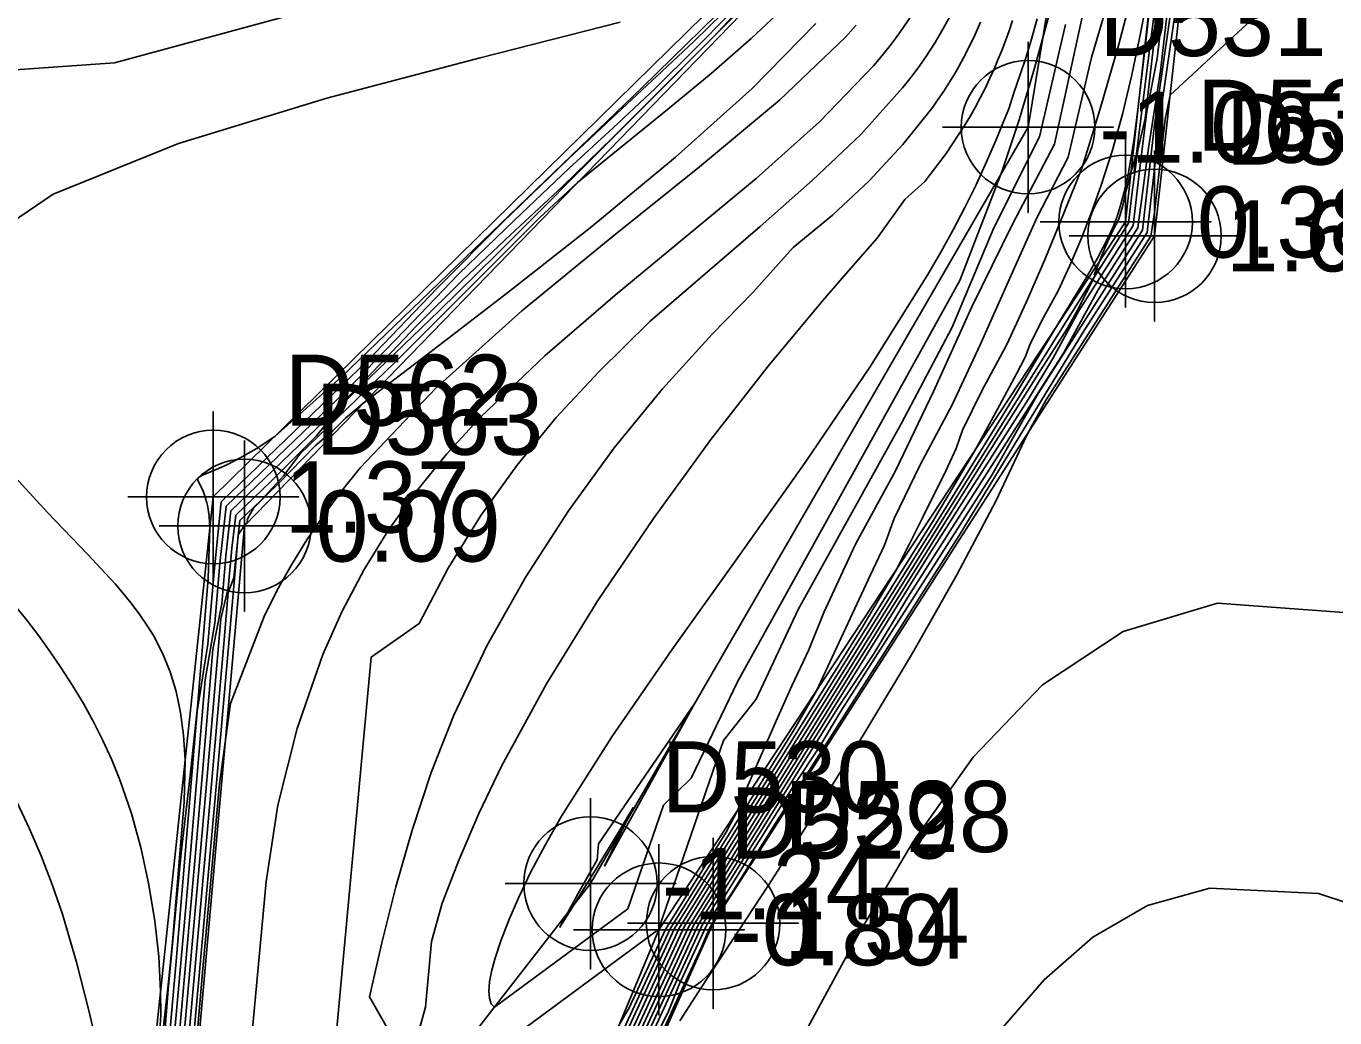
# Model space of a CAD drawing. Extents: x 2356077 to 2359823, y 225951 to 227822.
# Drawn here: x 2357240.62 to 2357286.58, y 226965.99 to 227000.82 of the extents above; entities that cross this region are included whole.
import ezdxf

# ---------------------------------------------------------------- set-up
doc = ezdxf.new("R2010")
doc.units = 0
for name, color, linetype in [('DTM Contours Major', 7, 'Continuous'), ('DTM Contours Minor', 7, 'Continuous'), ('Exist DTM Breakline', 7, 'Continuous'), ('Exist DTM Breakline Cogo Elevation', 7, 'Continuous'), ('Exist DTM Breakline Cogo Number', 7, 'Continuous'), ('Exist DTM Breakline Cogo Point CELL', 7, 'Continuous'), ('Exist DTM Breakline Underwater', 7, 'Continuous'), ('Exist DTM Breakline Underwater Cogo Elevation', 7, 'Continuous'), ('Exist DTM Breakline Underwater Cogo Number', 7, 'Continuous'), ('Exist DTM Breakline Underwater Cogo Point CELL', 7, 'Continuous'), ('Exist DTM Drainline', 7, 'Continuous'), ('Exist DTM Drainline Cogo Elevation', 7, 'Continuous'), ('Exist DTM Drainline Cogo Number', 7, 'Continuous'), ('Exist DTM Drainline Cogo Point CELL', 7, 'Continuous')]:
    doc.layers.add(name, color=color, linetype=linetype)

msp = doc.modelspace()

# ---------------------------------------------------------------- linework, layer by layer
at = {"layer": 'DTM Contours Major'}
for points in [[(2357262.416, 226965.019), (2357264.379, 226969.26), (2357269.151, 226976.911), (2357270.407, 226978.8), (2357271.581, 226980.759), (2357277.057, 226989.332), (2357278.275, 226991.559), (2357279.665, 226993.735), (2357280.033, 226996.537), (2357280.464, 226999.257), (2357281.105, 227004.845)], [(2357258.34, 226957.871), (2357263.552, 226969.13), (2357265.306, 226971.952), (2357272.455, 226983.412), (2357273.963, 226985.945), (2357274.74, 226987.366), (2357275.404, 226988.613), (2357275.705, 226989.192), (2357275.871, 226989.622), (2357276.29, 226990.485), (2357276.866, 226991.525), (2357277.275, 226992.412), (2357277.662, 226993.316), (2357278.03, 226994.252), (2357278.381, 226995.236), (2357278.761, 226996.435), (2357279.12, 226997.725), (2357279.458, 226999.117), (2357279.774, 227000.62), (2357280.07, 227002.244)], [(2357265.302, 227001.223), (2357264.116, 227000.022), (2357262.713, 226998.631), (2357261.241, 226997.254), (2357259.685, 226995.816), (2357257.77, 226994.011), (2357255.81, 226992.117), (2357253.905, 226990.129), (2357251.857, 226988.014), (2357247.64, 226983.957), (2357247.426, 226981.946), (2357247.25, 226979.849), (2357246.906, 226977.856), (2357246.405, 226971.901), (2357246.229, 226969.868), (2357245.519, 226961.927)], [(2357276.131, 227001.08), (2357275.9, 227000.286), (2357275.713, 226999.676), (2357275.522, 226999.086), (2357275.326, 226998.512), (2357275.135, 226997.915), (2357274.92, 226997.412), (2357274.707, 226996.881), (2357274.353, 226996.051), (2357273.981, 226995.243), (2357273.59, 226994.45), (2357273.179, 226993.666), (2357272.747, 226992.884), (2357272.292, 226992.098), (2357270.251, 226988.839), (2357267.975, 226985.495), (2357265.611, 226982.156), (2357263.301, 226978.912), (2357261.191, 226975.851), (2357259.423, 226973.065), (2357258.848, 226972.056), (2357258.348, 226971.109), (2357257.922, 226970.23), (2357257.569, 226969.422), (2357257.288, 226968.692), (2357257.078, 226968.044), (2357256.968, 226967.618), (2357256.898, 226967.245), (2357256.87, 226966.928), (2357256.888, 226966.672), (2357256.952, 226966.481), (2357257.066, 226966.359), (2357261.748, 226969.818)], [(2357261.748, 226969.818), (2357263.004, 226973.455), (2357263.972, 226974.41), (2357265.619, 226977.818), (2357273.408, 226991.887), (2357274.894, 226995.741), (2357275.492, 226997.533), (2357276.039, 226999.345), (2357276.541, 227001.189)], [(2357269.773, 227000.852), (2357269.396, 227000.435), (2357267.078, 226998.222), (2357264.271, 226995.88), (2357261.185, 226993.412), (2357258.029, 226990.825), (2357255.016, 226988.121), (2357252.354, 226985.306), (2357251.683, 226984.476), (2357251.057, 226983.634), (2357250.476, 226982.777), (2357249.937, 226981.903), (2357249.439, 226981.007), (2357248.982, 226980.086), (2357247.794, 226977.028), (2357247.408, 226974.2), (2357246.815, 226967.577), (2357246.557, 226964.58)], [(2357240.302, 226973.547), (2357240.737, 226972.628), (2357241.149, 226971.671), (2357241.535, 226970.674), (2357241.893, 226969.632), (2357242.393, 226967.937), (2357242.834, 226966.197), (2357243.229, 226964.482)], [(2357274.828, 226965.538), (2357276.376, 226967.315), (2357278.086, 226968.817), (2357280.008, 226969.929), (2357282.188, 226970.538), (2357286.007, 226970.349), (2357290.272, 226968.951)]]:
    msp.add_lwpolyline(points, dxfattribs=at)
at = {"layer": 'DTM Contours Minor'}
for points in [[(2357258.922, 226958.468), (2357263.879, 226969.174), (2357268.89, 226977.214), (2357276.388, 226989.234), (2357278.353, 226992.362), (2357278.133, 226992.087), (2357278.334, 226992.587), (2357278.528, 226993.086), (2357278.771, 226993.618), (2357278.997, 226994.044), (2357279.12, 226994.48), (2357279.253, 226995.048), (2357279.417, 226995.686), (2357279.578, 226996.228), (2357279.538, 226995.692), (2357280.012, 226999.523), (2357282.465, 227018.581)], [(2357260.935, 226962.153), (2357264.223, 226969.252), (2357272.338, 226982.261), (2357273.923, 226984.76), (2357275.808, 226987.711), (2357276.673, 226989.151), (2357277.593, 226990.826), (2357279.502, 226993.82), (2357279.723, 226995.74), (2357279.975, 226997.835), (2357280.34, 226999.68), (2357280.993, 227005.378)], [(2357259.934, 226960.322), (2357264.06, 226969.232), (2357274.338, 226985.708), (2357276.255, 226988.745), (2357277.196, 226990.218), (2357277.557, 226990.868), (2357278.151, 226992.034), (2357279.339, 226993.9), (2357279.465, 226994.993), (2357279.664, 226996.467), (2357279.926, 226997.577), (2357280.241, 227000.318), (2357280.68, 227003.951)], [(2357260.265, 226959.555), (2357263.646, 226966.985), (2357264.344, 226968.463), (2357264.512, 226968.886), (2357264.666, 226969.217), (2357265.002, 226969.778), (2357265.393, 226970.348), (2357266.9, 226972.763), (2357273.391, 226982.926), (2357275.499, 226986.398), (2357277.726, 226990.032), (2357279.991, 226993.578), (2357280.518, 226998.169), (2357281.191, 227002.752)], [(2357260.66, 226963.545), (2357263.238, 226969.113), (2357267.587, 226976.09), (2357268.381, 226977.478), (2357270.278, 226981.546), (2357270.771, 226982.595), (2357271.109, 226983.531), (2357272.017, 226985.41), (2357273.137, 226987.519), (2357274.122, 226989.627), (2357275.117, 226991.862), (2357276.117, 226994.083), (2357277.213, 226996.222), (2357278.038, 226999.718), (2357278.948, 227002.814)], [(2357259.503, 226960.716), (2357263.396, 226969.123), (2357267.339, 226975.451), (2357269.987, 226979.696), (2357271.172, 226981.711), (2357271.647, 226982.638), (2357272.093, 226983.522), (2357272.925, 226985.204), (2357273.286, 226985.986), (2357273.51, 226986.634), (2357274.201, 226988.033), (2357275.064, 226989.637), (2357275.739, 226991.109), (2357276.407, 226992.647), (2357277.059, 226994.258), (2357277.71, 226995.857), (2357278.362, 226998), (2357278.99, 227000.147), (2357279.566, 227002.374)], [(2357263.573, 226965.877), (2357264.31, 226967.028), (2357266.713, 226970.685), (2357268.372, 226973.265), (2357270.075, 226976.005), (2357271.746, 226978.799), (2357273.305, 226981.546), (2357274.673, 226984.14), (2357275.771, 226986.478), (2357276.443, 226987.69), (2357280.12, 226993.447), (2357280.244, 226994.271), (2357280.62, 226997.553), (2357280.8, 226998.4), (2357284.932, 227002.233)], [(2357228.648, 227001.831), (2357232.549, 227000.011), (2357237.899, 226999.124), (2357243.718, 226999.539), (2357249.595, 227001.125)], [(2357265.952, 227001.725), (2357264.761, 227000.447), (2357261.228, 226996.908), (2357259.462, 226995.184), (2357257.628, 226993.487), (2357255.958, 226991.911), (2357254.338, 226990.312), (2357252.8, 226988.68), (2357251.11, 226986.973), (2357247.806, 226983.795), (2357247.633, 226982.219), (2357247.491, 226980.531), (2357247.179, 226978.922), (2357246.792, 226974.325), (2357246.581, 226971.902), (2357245.724, 226962.32)], [(2357267.333, 227001.556), (2357266.086, 227000.385), (2357264.673, 226999.159), (2357263.149, 226997.897), (2357259.988, 226995.332), (2357258.644, 226994.09), (2357253.557, 226988.992), (2357250.226, 226985.787), (2357249.664, 226985.04), (2357248.869, 226984.172), (2357248.122, 226983.454), (2357248.04, 226982.692), (2357247.913, 226981.446), (2357247.715, 226980.932), (2357247.563, 226979.121), (2357246.996, 226972.727), (2357246.137, 226963.12)], [(2357257.925, 226956.644), (2357263.745, 226969.207), (2357273.059, 226984.139), (2357275.328, 226987.822), (2357276.754, 226990.178), (2357277.845, 226991.978), (2357278.248, 226992.671), (2357278.433, 226993.033), (2357278.637, 226993.417), (2357278.795, 226993.774), (2357278.935, 226994.137), (2357279.06, 226994.52), (2357279.189, 226994.999), (2357279.308, 226995.539), (2357279.421, 226996.159), (2357279.531, 226996.876), (2357279.642, 226997.709), (2357279.758, 226998.676), (2357280.117, 227001.834)], [(2357265.088, 227001.28), (2357264.073, 227000.284), (2357262.95, 226999.226), (2357261.726, 226998.094), (2357259.668, 226996.159), (2357257.372, 226993.951), (2357255.069, 226991.627), (2357252.625, 226989.075), (2357247.471, 226984.117), (2357247.219, 226981.666), (2357247.004, 226979.113), (2357246.628, 226976.741), (2357245.877, 226967.837), (2357245.312, 226961.526)], [(2357264.859, 227001.206), (2357262.257, 226998.663), (2357251.698, 226988.506), (2357249.354, 226986.406), (2357248.693, 226985.977), (2357248.131, 226985.653), (2357247.666, 226985.415), (2357247.293, 226985.248), (2357246.814, 226985.051), (2357246.726, 226985.006), (2357246.673, 226984.965), (2357246.651, 226984.921), (2357246.653, 226984.872), (2357246.677, 226984.811), (2357246.813, 226984.543), (2357246.874, 226984.391), (2357246.935, 226984.199), (2357246.966, 226984.075), (2357246.995, 226983.934), (2357247.021, 226983.776), (2357247.044, 226983.599), (2357247.062, 226983.401), (2357247.075, 226983.181), (2357247.015, 226981.421), (2357246.636, 226976.916), (2357246.374, 226974.503), (2357246.063, 226971.778), (2357245.603, 226966.986), (2357245.481, 226965.322)], [(2357265.829, 227001.509), (2357257.152, 226992.815), (2357255.109, 226990.807), (2357251.733, 226987.56), (2357250.819, 226986.427), (2357249.226, 226984.838), (2357247.986, 226983.645), (2357247.839, 226982.49), (2357247.72, 226981.076), (2357247.453, 226979.999), (2357247.179, 226976.742), (2357246.934, 226973.934), (2357245.928, 226962.686)], [(2357271.858, 227001.396), (2357271.33, 227000.632), (2357271.154, 227000.39), (2357270.971, 227000.149), (2357270.781, 226999.908), (2357270.583, 226999.667), (2357270.379, 226999.425), (2357268.486, 226997.465), (2357266.254, 226995.474), (2357263.815, 226993.447), (2357261.301, 226991.376), (2357258.844, 226989.257), (2357256.576, 226987.084), (2357255.4, 226985.802), (2357254.33, 226984.49), (2357253.36, 226983.139), (2357252.491, 226981.737), (2357251.718, 226980.276), (2357251.039, 226978.745), (2357250.142, 226976.154), (2357249.459, 226973.454), (2357249.045, 226970.774), (2357248.564, 226965.603)], [(2357273.08, 227001.201), (2357272.82, 227000.718), (2357272.542, 227000.246), (2357272.368, 226999.975), (2357272.189, 226999.707), (2357272.003, 226999.44), (2357271.81, 226999.176), (2357271.611, 226998.914), (2357271.404, 226998.654), (2357269.933, 226997.019), (2357268.243, 226995.406), (2357266.405, 226993.788), (2357262.533, 226990.461), (2357260.721, 226988.667), (2357259.236, 226987.069), (2357257.857, 226985.392), (2357256.591, 226983.632), (2357255.445, 226981.783), (2357254.422, 226979.84), (2357252.741, 226978.657), (2357251.34, 226963.597)], [(2357261.477, 226965.799), (2357261.797, 226966.333), (2357263.071, 226969.083), (2357264.349, 226971.139), (2357265.202, 226972.507), (2357265.59, 226973.244), (2357266.018, 226974.251), (2357266.478, 226975.316), (2357266.976, 226976.446), (2357267.516, 226977.644), (2357268.103, 226978.915), (2357268.637, 226980.221), (2357269.746, 226982.629), (2357271.155, 226985.203), (2357272.482, 226987.984), (2357273.834, 226990.964), (2357275.266, 226993.869), (2357276.737, 226996.681), (2357277.782, 227001.463)], [(2357262.556, 226964.965), (2357263.195, 226966.241), (2357263.559, 226967.159), (2357264.527, 226969.249), (2357266.051, 226971.702), (2357267.6, 226974.184), (2357268.48, 226975.502), (2357269.236, 226976.755), (2357274.535, 226985.05), (2357276.161, 226987.916), (2357279.829, 226993.659), (2357280.253, 226997.357), (2357280.782, 227001.1)], [(2357261.482, 227000.958), (2357256.562, 226999.703), (2357251.18, 226998.292), (2357245.969, 226996.703), (2357241.563, 226994.915), (2357238.593, 226992.908)], [(2357268.352, 227000.915), (2357266.116, 226998.629), (2357263.42, 226996.214), (2357260.488, 226993.787), (2357257.541, 226991.464), (2357254.801, 226989.362), (2357252.49, 226987.598), (2357251.839, 226987.052), (2357251.389, 226986.601), (2357250.765, 226986.081), (2357249.459, 226984.727), (2357249.109, 226984.39), (2357248.608, 226983.892), (2357248.393, 226983.515), (2357248.379, 226983.378), (2357248.312, 226983.314), (2357248.07, 226982.957), (2357247.951, 226981.55), (2357247.314, 226974.371), (2357246.348, 226963.571)], [(2357274.134, 227000.956), (2357273.946, 227000.529), (2357273.75, 227000.114), (2357273.543, 226999.711), (2357273.379, 226999.41), (2357273.208, 226999.114), (2357273.03, 226998.824), (2357272.847, 226998.538), (2357272.656, 226998.256), (2357272.46, 226997.978), (2357271.408, 226996.663), (2357270.223, 226995.386), (2357268.942, 226994.186), (2357267.554, 226993.043), (2357266.144, 226991.471), (2357264.708, 226990.006), (2357262.97, 226988.086), (2357261.277, 226986.007), (2357259.664, 226983.794), (2357258.164, 226981.474), (2357256.813, 226979.072), (2357255.644, 226976.614), (2357254.848, 226974.598), (2357254.173, 226972.581), (2357253.599, 226970.583), (2357253.106, 226968.623), (2357252.673, 226966.72), (2357253.499, 226965.282)], [(2357275.264, 227001.025), (2357275.14, 227000.663), (2357275.013, 227000.311), (2357274.883, 226999.969), (2357274.749, 226999.636), (2357274.612, 226999.312), (2357274.456, 226998.967), (2357274.296, 226998.631), (2357274.13, 226998.304), (2357273.959, 226997.984), (2357273.782, 226997.671), (2357273.599, 226997.363), (2357272.927, 226996.346), (2357272.186, 226995.36), (2357271.486, 226994.727), (2357270.508, 226993.372), (2357269.58, 226992.317), (2357268.596, 226991.185), (2357266.68, 226988.876), (2357264.672, 226986.299), (2357262.652, 226983.53), (2357260.7, 226980.645), (2357258.895, 226977.718), (2357257.316, 226974.827), (2357256.517, 226973.161), (2357255.823, 226971.55), (2357255.231, 226970.011), (2357254.855, 226968.666), (2357254.64, 226966.356), (2357254.427, 226965.563)], [(2357262.828, 226969.093), (2357265.117, 226975.725), (2357266.258, 226977.182), (2357267.739, 226980.325), (2357271.352, 226986.852), (2357273.14, 226990.252), (2357274.609, 226993.732), (2357276.215, 226996.935), (2357277.126, 227000.874)], [(2357240.094, 226985.134), (2357241.37, 226983.734), (2357242.779, 226982.269), (2357243.411, 226981.595), (2357243.742, 226981.226), (2357244.054, 226980.863), (2357244.345, 226980.503), (2357244.614, 226980.143), (2357244.862, 226979.781), (2357245.089, 226979.413), (2357245.412, 226978.793), (2357245.678, 226978.142), (2357245.889, 226977.451), (2357246.046, 226976.712), (2357246.151, 226975.915), (2357246.207, 226975.052), (2357246.169, 226973.557), (2357245.757, 226968.657), (2357245.619, 226967.248), (2357245.448, 226965.684)], [(2357240.192, 226980.513), (2357240.638, 226979.954), (2357241.06, 226979.399), (2357241.46, 226978.846), (2357241.839, 226978.294), (2357242.246, 226977.665), (2357242.628, 226977.029), (2357242.985, 226976.384), (2357243.317, 226975.725), (2357243.625, 226975.049), (2357243.908, 226974.351), (2357244.317, 226973.159), (2357244.659, 226971.92), (2357244.933, 226970.656), (2357245.138, 226969.387), (2357245.274, 226968.136), (2357245.339, 226966.922), (2357245.344, 226966.062), (2357245.286, 226965.248)], [(2357268.082, 226965.667), (2357269.857, 226968.922), (2357271.76, 226972.152), (2357273.882, 226975.145), (2357276.314, 226977.684), (2357279.145, 226979.557), (2357282.466, 226980.549), (2357288.476, 226980.11)], [(2357264.105, 226977.04), (2357260.723, 226972.094), (2357260.677, 226971.54), (2357260.01, 226970.35), (2357259.366, 226969.167), (2357259.842, 226969.933), (2357260.715, 226971.333), (2357261.516, 226972.655), (2357261.939, 226973.369), (2357260.935, 226971.315), (2357264.105, 226977.04)], [(2357254.289, 226962.784), (2357262.828, 226969.093)]]:
    msp.add_lwpolyline(points, dxfattribs=at)
at = {"layer": 'Exist DTM Breakline'}
for points in [[(2357391.121, 227067.752), (2357337.84, 227018.716), (2357309.329, 227056.259), (2357287.872, 227050.103), (2357269.211, 227038.531), (2357268.133, 227004.85), (2357247.192, 226984.282), (2357244.583, 226959.838)], [(2357257.12, 226952.242), (2357264.745, 226969.309), (2357280.252, 226993.456), (2357284.927, 227035.684), (2357303.219, 227041.714), (2357336.462, 227007.877), (2357359.341, 227024.543), (2357399.849, 227063.847)]]:
    msp.add_lwpolyline(points, dxfattribs=at)
at = {"layer": 'Exist DTM Breakline Cogo Point CELL'}
for points in [[(2357280.252, 226996.456), (2357280.252, 226990.456), (2357280.252, 226993.456), (2357283.252, 226993.456), (2357277.252, 226993.456)], [(2357247.192, 226987.282), (2357247.192, 226981.282), (2357247.192, 226984.282), (2357250.192, 226984.282), (2357244.192, 226984.282)], [(2357264.745, 226972.309), (2357264.745, 226966.309), (2357264.745, 226969.309), (2357267.745, 226969.309), (2357261.745, 226969.309)]]:
    msp.add_lwpolyline(points, dxfattribs=at)
for centre in [(2357280.252, 226993.456), (2357247.192, 226984.282), (2357264.745, 226969.309)]:
    msp.add_circle(centre, 2.344, dxfattribs=at)
at = {"layer": 'Exist DTM Breakline Underwater'}
for points in [[(2357391.933, 227066.511), (2357337.485, 227017.525), (2357308.608, 227055.527), (2357288.165, 227049.183), (2357270.572, 227037.022), (2357268.822, 227004.442), (2357248.286, 226983.263), (2357246.175, 226959.564)], [(2357256.32, 226953.434), (2357262.845, 226969.081), (2357279.235, 226993.942), (2357283.89, 227036.116), (2357303.203, 227043.209), (2357336.486, 227008.785), (2357357.941, 227024.91), (2357398.836, 227064.514)]]:
    msp.add_lwpolyline(points, dxfattribs=at)
at = {"layer": 'Exist DTM Breakline Underwater Cogo Point CELL'}
for points in [[(2357279.235, 226996.942), (2357279.235, 226990.942), (2357279.235, 226993.942), (2357282.235, 226993.942), (2357276.235, 226993.942)], [(2357248.286, 226986.263), (2357248.286, 226980.263), (2357248.286, 226983.263), (2357251.286, 226983.263), (2357245.286, 226983.263)], [(2357262.845, 226972.081), (2357262.845, 226966.081), (2357262.845, 226969.081), (2357265.845, 226969.081), (2357259.845, 226969.081)]]:
    msp.add_lwpolyline(points, dxfattribs=at)
for centre in [(2357279.235, 226993.942), (2357248.286, 226983.263), (2357262.845, 226969.081)]:
    msp.add_circle(centre, 2.344, dxfattribs=at)
at = {"layer": 'Exist DTM Drainline'}
msp.add_lwpolyline([(2357250.96, 226958.499), (2357260.438, 226970.699), (2357275.807, 226997.272), (2357282.34, 227037.055), (2357305.627, 227046.873), (2357338.758, 227012.863), (2357362.863, 227037.518), (2357383.151, 227053.947), (2357393.705, 227066.096)], dxfattribs=at)
at = {"layer": 'Exist DTM Drainline Cogo Point CELL'}
for points in [[(2357275.807, 227000.272), (2357275.807, 226994.272), (2357275.807, 226997.272), (2357278.807, 226997.272), (2357272.807, 226997.272)], [(2357260.438, 226973.699), (2357260.438, 226967.699), (2357260.438, 226970.699), (2357263.438, 226970.699), (2357257.438, 226970.699)]]:
    msp.add_lwpolyline(points, dxfattribs=at)
for centre in [(2357275.807, 226997.272), (2357260.438, 226970.699)]:
    msp.add_circle(centre, 2.344, dxfattribs=at)

# ---------------------------------------------------------------- texts
at = {"layer": 'Exist DTM Breakline Cogo Elevation'}
for s, p in [('1.62', (2357282.752, 226992.206)), ('1.37', (2357249.692, 226983.032)), ('1.54', (2357267.245, 226968.059))]:
    msp.add_text(s, height=2.5, dxfattribs=at).set_placement(p)
at = {"layer": 'Exist DTM Breakline Cogo Number'}
for s, p in [('D533', (2357282.752, 226995.956)), ('D562', (2357249.692, 226986.782)), ('D528', (2357267.245, 226971.809))]:
    msp.add_text(s, height=2.5, dxfattribs=at).set_placement(p)
at = {"layer": 'Exist DTM Breakline Underwater Cogo Elevation'}
for s, p in [('0.38', (2357281.735, 226992.692)), ('0.09', (2357250.786, 226982.013)), ('-0.80', (2357265.345, 226967.831))]:
    msp.add_text(s, height=2.5, dxfattribs=at).set_placement(p)
at = {"layer": 'Exist DTM Breakline Underwater Cogo Number'}
for s, p in [('D532', (2357281.735, 226996.442)), ('D563', (2357250.786, 226985.763)), ('D529', (2357265.345, 226971.581))]:
    msp.add_text(s, height=2.5, dxfattribs=at).set_placement(p)
at = {"layer": 'Exist DTM Drainline Cogo Elevation'}
for s, p in [('-1.06', (2357278.307, 226996.022)), ('-1.24', (2357262.938, 226969.449))]:
    msp.add_text(s, height=2.5, dxfattribs=at).set_placement(p)
at = {"layer": 'Exist DTM Drainline Cogo Number'}
for s, p in [('D531', (2357278.307, 226999.772)), ('D530', (2357262.938, 226973.199))]:
    msp.add_text(s, height=2.5, dxfattribs=at).set_placement(p)

doc.saveas('drawing.dxf')
